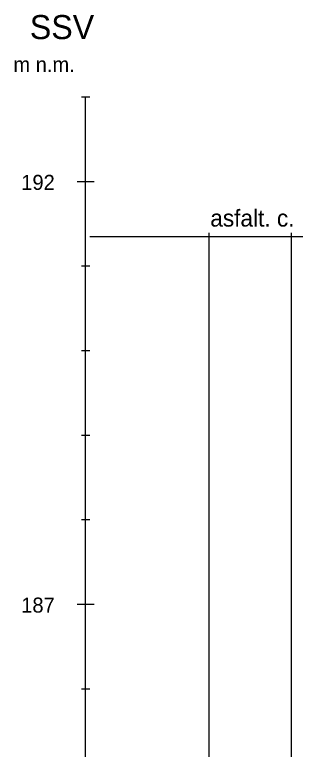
# Model space of a CAD drawing. Extents: x 3042 to 4120, y 576 to 2694.
# Drawn here: x 3204.42 to 3221.01, y 2276.44 to 2319.88 of the extents above; entities that cross this region are included whole.
import ezdxf

# ---------------------------------------------------------------- set-up
doc = ezdxf.new("R2010")
doc.units = 0
for name, color, linetype in [('19', 7, 'Continuous'), ('20', 7, 'Continuous'), ('komunikace', 7, 'Continuous'), ('pomocna', 7, 'Continuous')]:
    doc.layers.add(name, color=color, linetype=linetype)

msp = doc.modelspace()

# ---------------------------------------------------------------- linework, layer by layer
at = {"layer": '19'}
for p, q in [((3208.363, 2315.022), (3208.871, 2315.022)), ((3208.617, 2260.022), (3208.617, 2315.022)), ((3208.109, 2310.022), (3209.125, 2310.022)), ((3208.363, 2305.022), (3208.871, 2305.022)), ((3208.363, 2300.022), (3208.871, 2300.022)), ((3208.363, 2295.022), (3208.871, 2295.022)), ((3208.363, 2290.022), (3208.871, 2290.022)), ((3208.109, 2285.022), (3209.125, 2285.022)), ((3208.363, 2280.022), (3208.871, 2280.022))]:
    msp.add_line(p, q, dxfattribs=at)
at = {"layer": 'komunikace'}
msp.add_line((3215.927, 2306.772), (3220.787, 2306.772), dxfattribs=at)
at = {"layer": 'pomocna'}
for p, q in [((3215.927, 2260.022), (3215.927, 2306.972)), ((3220.787, 2260.022), (3220.787, 2306.972)), ((3208.871, 2306.772), (3224.515, 2306.772))]:
    msp.add_line(p, q, dxfattribs=at)

# ---------------------------------------------------------------- texts
at = {"layer": '19'}
for s, p in [('m n.m.', (3204.341, 2316.489)), ('192', (3204.807, 2309.52)), ('187', (3204.807, 2284.52))]:
    msp.add_text(s, height=0.889, dxfattribs=at).set_placement(p)
at = {"layer": '20'}
msp.add_text('SSV', height=1.4224, dxfattribs=at).set_placement((3205.315, 2318.436))
at = {"layer": 'komunikace'}
msp.add_text('asfalt. c.', height=1, dxfattribs=at).set_placement((3215.987, 2307.348))

doc.saveas('drawing.dxf')
